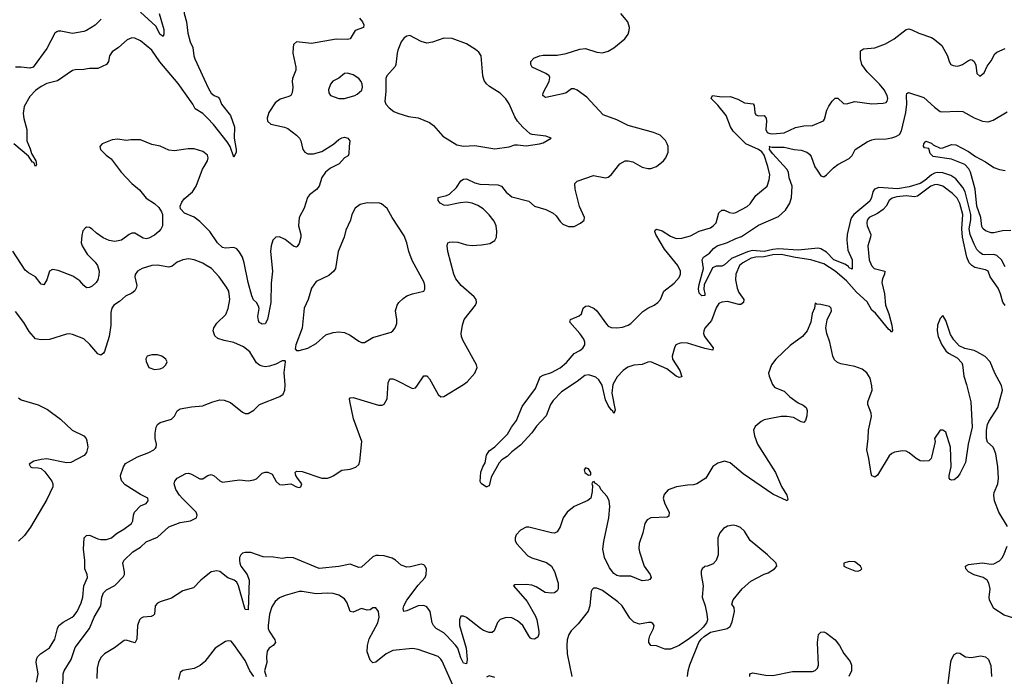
# Model space of a CAD drawing. Header units: inches. Extents: x 2134017 to 2292458, y 756222 to 916513.
# Tile 355 of 387: x 2238699 to 2245643, y 905192 to 909825. Entities that reach past the tile are written whole.
import ezdxf

# ---------------------------------------------------------------- set-up
doc = ezdxf.new("R2010")
doc.units = ezdxf.units.IN
doc.header["$MEASUREMENT"] = 0
doc.layers.add('C2930', color=7, linetype='Continuous')
doc.layers.add('C2940', color=7, linetype='Continuous')

msp = doc.modelspace()

# ---------------------------------------------------------------- linework, layer by layer
at = {"layer": 'C2930', "color": 5}
for points, elevation in [([(2239896.2, 910000), (2239887, 909950), (2239861.7, 909890), (2239858.9, 909870), (2239874.4, 909810), (2239885, 909730), (2239901.8, 909670), (2239920.7, 909630), (2239926.7, 909570), (2239933, 909550), (2240000, 909404.7)], 280), ([(2239274.4, 909830), (2239230, 909786), (2239170, 909749.6), (2239150, 909742.4), (2239070, 909728.3), (2238990, 909743.1), (2238970, 909744.2), (2238959.9, 909740.1), (2238946.4, 909730), (2238890, 909621.2), (2238794, 909490), (2238770, 909483.5), (2238708.8, 909491.2), (2238670, 909489.6)], 260), ([(2239682, 909870), (2239715.1, 909755.1), (2239716.2, 909723.8), (2239710, 909706.6), (2239690, 909720.7), (2239660.1, 909780.1), (2239550, 909879.2)], 260), ([(2240000, 909152.7), (2239990, 909162.1), (2239935.2, 909195.2), (2239918.8, 909230), (2239815.4, 909375.4), (2239687.2, 909527.2), (2239630, 909609), (2239550, 909676.4), (2239510, 909695.3), (2239490, 909696.4), (2239456.6, 909683.4), (2239396.4, 909630), (2239350, 909598), (2239331.7, 909570), (2239324.9, 909530), (2239311.2, 909508.8), (2239250, 909480.8), (2239190, 909481), (2239150, 909474.2), (2239090, 909471.9), (2239070, 909466.2), (2238965.4, 909394.6), (2238890, 909374), (2238850, 909354.6), (2238810, 909324.8), (2238770, 909284.2), (2238730, 909212.8), (2238724, 909164), (2238728.6, 909128.6), (2238748.9, 909050), (2238748.1, 908970), (2238772.9, 908912.9), (2238781.4, 908881.4), (2238812.5, 908830), (2238816.3, 908803.7), (2238810.4, 908789.6), (2238797.6, 908817.6), (2238790, 908819.7), (2238761.2, 908861.2), (2238657.3, 908950)], 280), ([(2240000, 908888.3), (2239990, 908896.2), (2239930, 908913), (2239886.7, 908913.3), (2239790, 908900.7), (2239750, 908903.7), (2239690, 908932.4), (2239630, 908945.4), (2239550, 908978.4), (2239482.8, 908977.2), (2239450, 908972), (2239390, 908982.9), (2239350, 908976.9), (2239281, 908950), (2239264.9, 908930), (2239267.7, 908910), (2239308, 908870), (2239343.9, 908843.9), (2239413.4, 908750), (2239490, 908670.3), (2239543.9, 908623.9), (2239590, 908565.5), (2239650, 908528.5), (2239680.5, 908500.5), (2239699.5, 908470), (2239705.7, 908450), (2239704.9, 908370), (2239693.6, 908346.4), (2239679.3, 908330), (2239650, 908304.2), (2239610, 908283), (2239590, 908279.7), (2239570, 908283), (2239510, 908318), (2239490, 908318.9), (2239470, 908309.7), (2239416, 908270), (2239370, 908260.2), (2239330, 908266.6), (2239286.8, 908286.8), (2239239.7, 908319.7), (2239210, 908348), (2239190, 908358.7), (2239170, 908362), (2239162.3, 908357.7), (2239145.1, 908334.9), (2239137.2, 908302.8), (2239133.1, 908250), (2239138.3, 908230), (2239175.3, 908170), (2239230, 908114), (2239247.2, 908090), (2239258.4, 908050), (2239258, 908022), (2239251, 907989), (2239238, 907970), (2239210, 907946), (2239190, 907935.8), (2239170, 907933.6), (2239150, 907949.6), (2239123.1, 907983.1), (2239074.4, 908014.4), (2238970, 908054.5), (2238930, 908062.6), (2238909.2, 908050.8), (2238890, 907989.4), (2238870, 907954.5), (2238850, 907958), (2238811.1, 908010), (2238759.8, 908039.8), (2238738.3, 908058.3), (2238650, 908191.5)], 320), ([(2240000, 908369.7), (2239970, 908400.3), (2239930, 908431.8), (2239860.6, 908460.6), (2239833.7, 908490), (2239831.1, 908510), (2239841.6, 908538.4), (2239859.8, 908560.2), (2239916.9, 908610), (2239943.5, 908650), (2239988, 908770), (2240000, 908790.3)], 320), ([(2240000, 908100.4), (2239990, 908106.3), (2239930, 908129.6), (2239890, 908137.6), (2239850.4, 908129.6), (2239810, 908115.1), (2239773.5, 908086.5), (2239750, 908078.7), (2239670, 908092.6), (2239630, 908089.7), (2239562.8, 908070), (2239530.3, 908049.7), (2239512.7, 908027.3), (2239510.4, 908010), (2239524.2, 907950), (2239520.3, 907930), (2239510, 907912), (2239490, 907896.3), (2239444.8, 907875.2), (2239403.2, 907836.8), (2239363, 907810), (2239348.4, 907790), (2239340.9, 907759.1), (2239341.2, 907670), (2239329.3, 907590), (2239295.8, 907484.2), (2239290, 907472), (2239270, 907457.6), (2239250, 907468), (2239194.2, 907534.2), (2239150, 907572.8), (2239070, 907604.5), (2239050, 907609.4), (2239030, 907607), (2238910, 907568.2), (2238850, 907565.4), (2238810, 907574.3), (2238765, 907625), (2238729, 907689), (2238670, 907767.3)], 340), ([(2238690, 907156), (2238710, 907143.6), (2238830, 907107.1), (2238894.6, 907074.6), (2238986.6, 907006.6), (2239068.4, 906930), (2239150, 906888.2), (2239166.4, 906870), (2239173, 906853), (2239179.5, 906810), (2239169, 906771), (2239152.7, 906750), (2239058.8, 906701.2), (2239030, 906699.3), (2238890, 906725.7), (2238850, 906722.6), (2238798, 906710), (2238764.7, 906690), (2238776, 906670), (2238784.9, 906664.9), (2238830, 906663.1), (2238850, 906658), (2238875.8, 906635.8), (2238926.3, 906570), (2238933.6, 906550), (2238932.4, 906530), (2238890, 906440.5), (2238775.1, 906244.9), (2238733.6, 906186.4), (2238690, 906145.1)], 340), ([(2238816.5, 905150), (2238828.7, 905210), (2238815, 905290), (2238816.1, 905310), (2238824.7, 905330), (2238846.3, 905350), (2238908, 905392), (2238946.2, 905453.9), (2238966, 905530), (2238975.8, 905550), (2239004.7, 905575.3), (2239069.6, 905610), (2239080, 905620), (2239103.5, 905650), (2239133.1, 905710), (2239144.2, 905750), (2239150, 905830.8), (2239178, 905890), (2239175.1, 905910), (2239158.3, 905950), (2239158.2, 906010), (2239149.7, 906090), (2239153.6, 906170), (2239170, 906186.4), (2239190, 906188.9), (2239250, 906161.6), (2239270, 906157.1), (2239310, 906156.8), (2239346.3, 906170), (2239381, 906199), (2239434, 906230), (2239488.3, 906270), (2239497.7, 906290), (2239500.5, 906330), (2239507.6, 906350), (2239550, 906394.4), (2239590, 906410.6), (2239605.1, 906430), (2239601.6, 906450), (2239550, 906475.6), (2239443.1, 906543.1), (2239418.7, 906570), (2239410.9, 906590), (2239409.7, 906610), (2239431.6, 906670), (2239445.9, 906694.1), (2239530, 906741.3), (2239610, 906771.3), (2239645.1, 906790), (2239657.3, 906802.7), (2239662, 906810), (2239663.1, 906830), (2239653.5, 906870), (2239653.2, 906906.8), (2239661.1, 906950), (2239671, 906969), (2239690, 906983.1), (2239770, 907006), (2239790, 907027.3), (2239810, 907064.9), (2239830, 907078.4), (2239910, 907094.6), (2239990, 907101.6), (2240000, 907105.5)], 340), ([(2239002.6, 905110), (2239005.5, 905210), (2239013.2, 905230), (2239061.3, 905310), (2239090, 905395.8), (2239190.3, 905529.7), (2239223.8, 905610), (2239269.9, 905690), (2239277.1, 905750), (2239290, 905781.2), (2239310, 905803), (2239370, 905833.2), (2239430, 905897.6), (2239436.8, 905910), (2239436.8, 905930), (2239425.6, 905990), (2239433.1, 906010), (2239497.8, 906070), (2239550, 906102.8), (2239590, 906141.7), (2239670, 906173.7), (2239750, 906246.2), (2239830, 906276.5), (2239904.5, 906290), (2239945.1, 906310), (2239951.6, 906330), (2239943.1, 906350), (2239845.9, 906445.9), (2239825, 906470), (2239800.6, 906510), (2239789.2, 906550.8), (2239792.8, 906570), (2239808.6, 906591.4), (2239870, 906623.6), (2239890, 906624.4), (2239910, 906619.1), (2239970, 906584.4), (2239990, 906585.5), (2240000, 906592.5)], 320), ([(2240000, 905889), (2239976, 905870), (2239924.6, 905815.4), (2239850, 905796.4), (2239770, 905743.9), (2239690, 905718.5), (2239670, 905707.8), (2239653.7, 905690), (2239648.4, 905631.6), (2239639.6, 905620.4), (2239625.3, 905614.7), (2239570, 905609.7), (2239556.5, 905603.5), (2239543.7, 905590), (2239529.3, 905550.7), (2239525.4, 905454.6), (2239514, 905430), (2239510, 905428), (2239450, 905448.3), (2239436.1, 905443.9), (2239366.9, 905393.1), (2239296, 905350), (2239270, 905324.2), (2239254.2, 905290), (2239244.7, 905250), (2239243.9, 905176.1)], 320), ([(2240000, 905293), (2239972.5, 905267.5), (2239930, 905247.4), (2239850, 905233.6), (2239830, 905219.3), (2239819, 905170)], 340)]:
    msp.add_lwpolyline(points, dxfattribs=dict(at, elevation=elevation))
at = {"layer": 'C2930', "color": 5, "elevation": 360}
msp.add_lwpolyline([(2239670, 907460.9), (2239630, 907460.9), (2239598, 907450), (2239588.2, 907431.8), (2239590, 907414), (2239610, 907371), (2239650, 907358), (2239690, 907362), (2239709.5, 907370.5), (2239729, 907390), (2239739, 907410), (2239728.7, 907430), (2239702, 907450)], close=True, dxfattribs=at)
at = {"layer": 'C2940', "color": 5}
for points, elevation in [([(2240000, 906592.5), (2240025.1, 906610), (2240050, 906616.9), (2240070, 906607.2), (2240110, 906570.3), (2240130, 906562.6), (2240250, 906578.7), (2240310, 906572), (2240350, 906578.3), (2240370, 906586.3), (2240410, 906626), (2240430, 906632.6), (2240450, 906632.9), (2240478.3, 906618.3), (2240506.7, 906566.7), (2240530, 906545.8), (2240550, 906542.4), (2240610, 906550.6), (2240650, 906528.5), (2240670, 906524.4), (2240681.2, 906530), (2240689.5, 906550), (2240657, 906590), (2240646.6, 906610), (2240642.7, 906630), (2240650, 906638.8), (2240690, 906638), (2240830, 906590.2), (2240868.6, 906591.4), (2240890, 906598), (2240910, 906605.7), (2240970, 906646.3), (2241030, 906653.1), (2241070, 906666.7), (2241090, 906687.3), (2241098.9, 906710), (2241112.1, 906850), (2241053.2, 907010), (2241026.2, 907133.8), (2241025.1, 907150), (2241030, 907158), (2241050, 907158.9), (2241230, 907106.2), (2241254.5, 907105.5), (2241270, 907112.2), (2241289.8, 907150), (2241296.6, 907263.4), (2241310, 907290.4), (2241330, 907290.4), (2241350, 907284.2), (2241470, 907223.8), (2241490, 907228.2), (2241500.7, 907239.3), (2241550, 907313.4), (2241570, 907313.4), (2241590, 907290.6), (2241650, 907180.7), (2241670, 907164), (2241690, 907167.3), (2241829.6, 907250), (2241855.1, 907270), (2241907.8, 907330), (2241924.2, 907370), (2241921.6, 907390), (2241823.3, 907563.3), (2241814.6, 907590), (2241813.6, 907610), (2241821.5, 907670), (2241834.8, 907710), (2241914.7, 907810), (2241921.3, 907830), (2241918.9, 907850), (2241903.1, 907870), (2241813.6, 907950), (2241775.7, 907995.7), (2241761.8, 908030), (2241719.2, 908190), (2241713.6, 908230), (2241719.3, 908250), (2241730, 908256.4), (2241750, 908258.7), (2241790, 908255.6), (2241850, 908237.7), (2241890, 908232.8), (2241956.2, 908236.2), (2242013.8, 908246.2), (2242050, 908268.2), (2242061.7, 908290), (2242064.8, 908330), (2242059, 908370), (2242044.2, 908404.2), (2242010, 908448.4), (2241967.2, 908490), (2241930, 908514.8), (2241890, 908530.7), (2241850, 908536.5), (2241806.2, 908533.8), (2241713.6, 908513.6), (2241690, 908515.6), (2241663.7, 908530), (2241649.4, 908550), (2241649.5, 908570.5), (2241710, 908584.4), (2241730, 908594.9), (2241779.2, 908640.8), (2241811.1, 908688.9), (2241830, 908700.3), (2241850, 908702), (2241910, 908673.4), (2241944.6, 908664.6), (2242070, 908660.8), (2242096.4, 908650), (2242130, 908607.2), (2242170, 908574.9), (2242290, 908544.9), (2242330.3, 908510.3), (2242410, 908484.9), (2242460.3, 908460.2), (2242481.5, 908441.5), (2242510, 908400.5), (2242530, 908383.1), (2242570, 908366), (2242610, 908367), (2242654, 908390), (2242679, 908410), (2242682.7, 908430), (2242646.2, 908506.2), (2242617.7, 908630), (2242614.7, 908670), (2242630, 908686.7), (2242746.3, 908726.3), (2242829.7, 908710.3), (2242850, 908714.9), (2242870, 908730.4), (2242932.4, 908807.6), (2242970, 908828.9), (2242990, 908830.3), (2243022.2, 908822.2), (2243090, 908784.4), (2243130, 908774.9), (2243150, 908775.5), (2243190, 908788.2), (2243240.7, 908830), (2243255.1, 908850), (2243271.6, 908890), (2243272, 908930), (2243266.6, 908950), (2243253.1, 908973.1), (2243216, 909010), (2243170, 909029.6), (2242990, 909079.7), (2242910, 909118.9), (2242814, 909154), (2242699.6, 909279.6), (2242630, 909328), (2242610, 909336.9), (2242590, 909336.2), (2242554, 909310), (2242530, 909301.1), (2242410, 909277), (2242400.1, 909280.1), (2242389.6, 909289.6), (2242391.6, 909310), (2242432.8, 909390), (2242437.1, 909417.1), (2242432, 909430), (2242410, 909445.6), (2242313.2, 909490), (2242303.7, 909510), (2242304.5, 909530), (2242326.1, 909553.9), (2242365.2, 909570), (2242390, 909574.9), (2242490, 909574.4), (2242552.6, 909587.4), (2242650, 909616.9), (2242690, 909621.5), (2242770, 909597), (2242810, 909592), (2242850, 909603.1), (2242890, 909625.5), (2242967.3, 909690), (2242990, 909724), (2242998, 909750), (2242999.2, 909770), (2242988.3, 909810), (2242937.6, 909870)], 320), ([(2241094.9, 909834.9), (2241117.2, 909810), (2241126.3, 909790), (2241124, 909770), (2241064.6, 909750), (2241029.2, 909690.8), (2241010, 909684.5), (2240930, 909686.8), (2240756.6, 909656.6), (2240650, 909668.7), (2240630.8, 909649.2), (2240627.3, 909630), (2240624.9, 909590), (2240645.8, 909490), (2240646, 909470), (2240622.8, 909410), (2240620.7, 909390), (2240625.4, 909350), (2240620.7, 909310), (2240610, 909291.3), (2240597.3, 909282.7), (2240535.6, 909264.4), (2240500.9, 909239), (2240455.9, 909170), (2240445.2, 909130), (2240446.9, 909110), (2240470, 909087.5), (2240566.1, 909066.1), (2240590, 909056.5), (2240651.3, 909011.3), (2240671.3, 908990), (2240680.7, 908970), (2240695.6, 908910), (2240709.4, 908889.4), (2240730, 908877.6), (2240770, 908877.6), (2240830, 908894.6), (2240913, 908947), (2240950, 908979), (2240970, 908991.4), (2240990, 908995.2), (2241014, 908990), (2241028.4, 908970), (2241021.5, 908930), (2241021.1, 908878.9), (2241015.2, 908864.8), (2240990, 908849.7), (2240951.7, 908808.3), (2240890, 908778), (2240856.5, 908750), (2240830, 908711.6), (2240810, 908649.7), (2240791.9, 908628.1), (2240743.1, 908590), (2240729.4, 908570.6), (2240705, 908495), (2240670.2, 908429.8), (2240666.2, 908370), (2240682, 908310), (2240682.8, 908290), (2240670, 908246), (2240655.1, 908224.9), (2240650, 908220.7), (2240630, 908228), (2240570, 908274.5), (2240530, 908293.3), (2240505.5, 908290), (2240483.6, 908270), (2240472.1, 908230), (2240467.5, 908190), (2240481.4, 908050), (2240473.2, 907966.8), (2240470, 907829), (2240446.5, 907710), (2240430, 907679.1), (2240410, 907676.8), (2240401, 907681), (2240388.6, 907688.6), (2240382.3, 907702.3), (2240378.5, 907730), (2240386.6, 907786.6), (2240383.3, 907803.3), (2240370, 907829.6), (2240348.3, 907848.3), (2240335.6, 907875.6), (2240309.5, 907970), (2240282.7, 908110), (2240270, 908149.7), (2240250, 908184.2), (2240230, 908207.4), (2240210, 908218), (2240150, 908212), (2240130, 908218.2), (2240094.5, 908250), (2240038.8, 908330), (2240000, 908369.7)], 320), ([(2245649, 907809), (2245632.2, 907832.2), (2245616.7, 907890), (2245599.7, 907930), (2245543.4, 908010), (2245530.4, 908050.4), (2245510, 908060.9), (2245436.5, 908076.5), (2245414.1, 908090), (2245395, 908110), (2245378.8, 908150), (2245349.2, 908290), (2245344.2, 908350), (2245351.7, 908450), (2245330, 908527.1), (2245310, 908566), (2245278.2, 908598.2), (2245210.5, 908650.5), (2245170, 908662.1), (2245150, 908660.1), (2245125, 908650), (2245030, 908580.1), (2245010, 908576.3), (2244950, 908583.2), (2244884.6, 908575.4), (2244853.1, 908566.9), (2244831.8, 908550), (2244809.5, 908510), (2244790, 908486.4), (2244750, 908457), (2244690.2, 908430), (2244676.8, 908410), (2244673, 908390), (2244676.3, 908370), (2244700.9, 908310), (2244700.6, 908290), (2244681.8, 908230), (2244691.2, 908130), (2244706.2, 908090), (2244725.3, 908070), (2244799.5, 908050), (2244799.3, 908030), (2244783.9, 907996.1), (2244778.7, 907970), (2244798.4, 907890), (2244806.1, 907810), (2244830, 907750.3), (2244850.8, 907670), (2244854.3, 907630), (2244850, 907620.9), (2244837, 907637), (2244830, 907638.3), (2244735.3, 907755.3), (2244710, 907776), (2244675.4, 907835.4), (2244601.8, 907901.8), (2244530, 907983.2), (2244449.8, 908050), (2244370, 908102.7), (2244278.7, 908130), (2244170, 908146.3), (2244070, 908169.2), (2244010, 908167.2), (2243950, 908152), (2243890.4, 908150), (2243858.5, 908141.5), (2243799.8, 908110), (2243776.4, 908090), (2243749.6, 908030), (2243747.2, 907990), (2243758.9, 907930), (2243770, 907900.9), (2243805.3, 907850), (2243804.9, 907830), (2243784.6, 907815.4), (2243770, 907815.3), (2243690, 907836.4), (2243650, 907831.9), (2243630, 907821.9), (2243610, 907791.9), (2243577.5, 907702.5), (2243530, 907648.7), (2243522.9, 907630), (2243522.3, 907610), (2243528.7, 907590), (2243588.9, 907510), (2243587.1, 907492.9), (2243530, 907504.2), (2243410, 907543.5), (2243370, 907545.2), (2243350, 907541.6), (2243326.8, 907530), (2243316.4, 907510), (2243301.7, 907450), (2243303.5, 907430), (2243354, 907350), (2243370, 907305.2), (2243350, 907301.6), (2243330, 907310.8), (2243262.6, 907362.6), (2243150, 907410.9), (2243130, 907409.9), (2243090, 907392.3), (2243030, 907387.7), (2242987.5, 907372.5), (2242955.8, 907350), (2242913.7, 907306.3), (2242881.8, 907250), (2242876.2, 907190), (2242898.2, 907070), (2242890, 907047.6), (2242882.9, 907062.9), (2242870, 907073.5), (2242850, 907102.4), (2242830, 907143.1), (2242805.8, 907245.8), (2242784.4, 907284.4), (2242762.1, 907302.1), (2242733.4, 907313.4), (2242710, 907319.5), (2242684.2, 907315.8), (2242630, 907271.3), (2242519.9, 907200.1), (2242462, 907138), (2242442.7, 907110), (2242411.4, 907030), (2242343.6, 906956.4), (2242310, 906909.8), (2242230, 906824.2), (2242170, 906775.1), (2242138, 906742), (2242100.3, 906719.7), (2242081.4, 906698.6), (2242023.1, 906596.9), (2242010, 906535.3), (2241991, 906529), (2241990, 906526), (2241952.9, 906552.9), (2241947, 906567), (2241952.1, 906632.1), (2241964.4, 906670), (2241980.7, 906699.3), (2241990, 906753), (2242010, 906782), (2242049.2, 906810.8), (2242139.5, 906900.5), (2242167.7, 906950), (2242202.1, 906997.9), (2242243.9, 907096.1), (2242336.6, 907223.4), (2242370, 907306), (2242390, 907318), (2242450, 907336.8), (2242510.8, 907369.2), (2242554.5, 907405.5), (2242610, 907469.1), (2242650, 907490.2), (2242670, 907506.7), (2242683.7, 907530), (2242685.7, 907550), (2242678.2, 907570), (2242649.8, 907610), (2242579.7, 907690), (2242583.7, 907710), (2242644.9, 907735.1), (2242660.7, 907750), (2242672, 907790), (2242690, 907804.4), (2242710, 907805.3), (2242750, 907788.3), (2242770, 907770.2), (2242836.8, 907676.8), (2242850, 907663.9), (2242870, 907654.5), (2242910, 907650.9), (2242950, 907655.1), (2242990, 907668.8), (2243010, 907681.3), (2243094, 907766), (2243129.8, 907790.2), (2243173.3, 907810), (2243200.5, 907830), (2243218.7, 907850), (2243243, 907910), (2243315, 907965), (2243350, 908006), (2243360.4, 908030), (2243359.7, 908050), (2243340.7, 908090), (2243245.6, 908205.6), (2243184.7, 908310), (2243177.4, 908330), (2243180.9, 908339.1), (2243190, 908346.5), (2243230, 908336.1), (2243290, 908296.9), (2243330, 908280.6), (2243370, 908282.6), (2243430, 908300.6), (2243490, 908332.4), (2243570, 908357.7), (2243589.6, 908370), (2243610, 908390.7), (2243630, 908462), (2243650, 908481.3), (2243670, 908482), (2243704.1, 908464.1), (2243730, 908459.6), (2243750, 908464.7), (2243830, 908506.5), (2243850, 908527), (2243890, 908584.9), (2243969.8, 908650.2), (2243985.5, 908694.5), (2243989, 908731), (2243976, 908790), (2243949.9, 908870), (2243932.5, 908892.5), (2243910, 908909.9), (2243821.4, 908950), (2243730, 909039.5), (2243711.2, 909070), (2243680.9, 909150), (2243622.2, 909222.2), (2243575.1, 909270), (2243584, 909290), (2243650, 909279.7), (2243710, 909282.6), (2243764.4, 909264.4), (2243810, 909237.7), (2243872, 909232), (2243879.3, 909219.3), (2243882.8, 909170), (2243890, 909153.4), (2243910, 909146), (2243950, 909148.5), (2243964.6, 909130), (2243967.2, 909110), (2243962.3, 909050), (2243971.7, 909030), (2243990, 909022), (2244010, 909019.8), (2244090, 909025.9), (2244170, 909064.1), (2244230, 909077.1), (2244290, 909079.6), (2244367.8, 909112.2), (2244375.6, 909124.4), (2244392.6, 909187.4), (2244405.3, 909214.7), (2244430, 909251), (2244450, 909270.8), (2244470, 909271), (2244510, 909234.8), (2244530, 909230.6), (2244590, 909247), (2244710, 909231.4), (2244790, 909235.6), (2244810, 909242), (2244817.4, 909250), (2244820.9, 909270), (2244816.2, 909290), (2244794.8, 909330), (2244762.5, 909370), (2244676.5, 909456.5), (2244639, 909510), (2244628.1, 909550), (2244630, 909604.7), (2244650, 909620.3), (2244730, 909626.9), (2244805.4, 909654.6), (2244866.6, 909690), (2244950, 909754.9), (2244970, 909760.4), (2244990, 909754.4), (2245041, 909730), (2245130, 909699.3), (2245148.8, 909688.8), (2245202.5, 909642.5), (2245242, 909570), (2245254, 909530), (2245266.8, 909510), (2245281.7, 909501.7), (2245310, 909497.6), (2245330, 909503.1), (2245349, 909510), (2245390, 909538), (2245410, 909544.7), (2245419.8, 909539.8), (2245430.9, 909530.9), (2245443.5, 909503.5), (2245450, 909444.7), (2245470, 909427.3), (2245502, 909450), (2245522, 909498), (2245550, 909536), (2245576.1, 909583.9), (2245590, 909594.9), (2245650, 909622)], 280), ([(2240000, 909404.7), (2240030, 909339.5), (2240050, 909306.7), (2240070, 909290.2), (2240098, 909278), (2240107.6, 909267.6), (2240121.7, 909230), (2240184.8, 909150), (2240200.5, 909110), (2240213.4, 909070), (2240212.2, 908990), (2240225.8, 908910), (2240224.9, 908890), (2240210, 908854.5), (2240183.6, 908930), (2240162.2, 908962.2), (2240065.5, 909085.5), (2240024.1, 909130), (2240000, 909152.7)], 280), ([(2245650, 908081.3), (2245624.3, 908130), (2245590, 908160.5), (2245570, 908167.7), (2245505.8, 908165.8), (2245490, 908169.2), (2245470, 908181.4), (2245450, 908204.4), (2245430, 908240.3), (2245402.6, 908310), (2245396.5, 908350), (2245407.1, 908412.9), (2245406.4, 908450), (2245367.1, 908610), (2245350, 908642.1), (2245302.5, 908702.5), (2245265.4, 908725.4), (2245210, 908744), (2245170, 908746.6), (2245150, 908741.8), (2245130, 908731.6), (2245082.9, 908690), (2245050, 908668.6), (2244973.3, 908646.7), (2244890, 908631), (2244759.2, 908640.8), (2244726.8, 908630), (2244715.1, 908610), (2244707, 908570), (2244696, 908544), (2244581.5, 908450), (2244566.5, 908430), (2244558.9, 908410), (2244535.3, 908310), (2244533.3, 908270), (2244539.8, 908199.8), (2244569.4, 908130), (2244570, 908065.2), (2244550, 908074.3), (2244544.2, 908084.2), (2244519.7, 908099.7), (2244440.5, 908130), (2244390, 908184), (2244350, 908207.5), (2244330, 908213.1), (2244190, 908199.8), (2244050, 908208.9), (2244010, 908204.6), (2243950, 908188.4), (2243864.4, 908195.6), (2243832.6, 908187.4), (2243720, 908140), (2243670, 908096.4), (2243650, 908086.6), (2243610, 908086.6), (2243586.2, 908073.8), (2243525.5, 907954.5), (2243524.1, 907924.1), (2243531.8, 907890), (2243530, 907878), (2243510, 907876), (2243490, 907895.3), (2243486.4, 907926.4), (2243490, 907956), (2243521.7, 908070), (2243511.3, 908130), (2243522.4, 908150), (2243563, 908177), (2243591.8, 908210), (2243618.5, 908230), (2243690, 908252.2), (2243750, 908281.4), (2243790, 908295), (2243910, 908374.5), (2244050, 908436.9), (2244099.6, 908480.4), (2244130.5, 908529.5), (2244142.2, 908570), (2244146.6, 908650), (2244126.3, 908710), (2244120.7, 908750), (2244109.8, 908770), (2244010, 908879.8), (2243987.4, 908910), (2243988.4, 908928.5), (2243985.2, 908930), (2244005.5, 908925.5), (2244090, 908926.5), (2244161, 908910), (2244210, 908905.4), (2244250.9, 908890.9), (2244270, 908875.3), (2244280.2, 908860.2), (2244307.5, 908787.5), (2244322.4, 908762.4), (2244350, 908723), (2244370, 908715.8), (2244390, 908730.3), (2244439.2, 908780.8), (2244470, 908802.7), (2244550, 908846.3), (2244570, 908867.2), (2244592.1, 908910), (2244676.2, 908963.8), (2244710, 908978.6), (2244730, 908982.2), (2244810, 908984.7), (2244849, 908991), (2244879, 909001), (2244903.8, 909016.2), (2244918, 909042), (2244948.7, 909170), (2244956.3, 909230), (2244953.7, 909290), (2244956.6, 909303.4), (2244967.5, 909312.5), (2245075.8, 909275.8), (2245150, 909206.9), (2245190, 909178.5), (2245210, 909174), (2245310, 909179.6), (2245350, 909176.9), (2245430, 909132.4), (2245490, 909108.9), (2245530, 909105.3), (2245564.6, 909115.4), (2245664, 909176)], 260), ([(2245690, 908337.6), (2245630, 908336), (2245570, 908321.6), (2245550, 908321.6), (2245510, 908335.1), (2245491.4, 908351.4), (2245485.8, 908365.8), (2245477, 908430), (2245449.9, 908510), (2245436.8, 908630), (2245405, 908750), (2245393.5, 908773.5), (2245363.9, 908803.9), (2245270, 908841.5), (2245141, 908861), (2245120.1, 908880.1), (2245110, 908915.3), (2245081.2, 908921.2), (2245072.9, 908932.9), (2245074.7, 908950), (2245090, 908968.4), (2245130, 908952.8), (2245142, 908942), (2245190, 908919.1), (2245210, 908920.7), (2245270, 908943.6), (2245302.4, 908942.4), (2245390, 908895.5), (2245439.6, 908859.6), (2245510, 908822.6), (2245570, 908782.8), (2245609.3, 908769.3), (2245650, 908761.8)], 240), ([(2240000, 908790.3), (2240023.5, 908830), (2240028.9, 908850), (2240023.1, 908870), (2240000, 908888.3)], 320), ([(2240000, 907105.5), (2240062, 907130), (2240110, 907142), (2240139.9, 907139.9), (2240184.5, 907124.5), (2240270, 907056), (2240290, 907046), (2240310, 907046), (2240350, 907071), (2240389.6, 907110.4), (2240533.6, 907166.4), (2240556.2, 907183.8), (2240569.5, 907210.5), (2240572.1, 907247.9), (2240564.5, 907335.5), (2240574, 907410), (2240570, 907418), (2240550, 907419), (2240505.2, 907394.8), (2240459.9, 907380.1), (2240430, 907376.2), (2240410, 907379.6), (2240390, 907387.6), (2240370, 907402.9), (2240320.9, 907480.9), (2240277.8, 907517.8), (2240210, 907548.5), (2240141.7, 907561.7), (2240095.8, 907575.8), (2240074, 907594), (2240062.7, 907630), (2240067.2, 907650), (2240090, 907684.6), (2240153.8, 907746.2), (2240170, 907786.8), (2240179.8, 907850), (2240172.8, 907910), (2240158, 907938), (2240105.6, 908010), (2240051.6, 908070), (2240000, 908100.4)], 340), ([(2245665, 906250), (2245604.8, 906350), (2245575, 906430), (2245568.8, 906470), (2245571.6, 906488.4), (2245597.4, 906550), (2245603.5, 906590), (2245598.6, 906670), (2245582.4, 906762.4), (2245572.8, 906792.8), (2245564.4, 906810), (2245524.9, 906844.9), (2245517.8, 906870), (2245518.5, 906930), (2245525.4, 906970), (2245533.3, 906990), (2245598.4, 907090), (2245630.8, 907210), (2245623.3, 907243.3), (2245576, 907330), (2245544, 907410), (2245508.3, 907448.3), (2245450, 907481.4), (2245430, 907490.7), (2245364, 907504), (2245324.6, 907524.6), (2245287.1, 907567.1), (2245263.1, 907603.1), (2245230, 907702), (2245210, 907738), (2245190, 907718), (2245172.7, 907670), (2245170.4, 907630), (2245177, 907590), (2245203.1, 907530), (2245230, 907488.4), (2245250, 907472.4), (2245310, 907440.4), (2245343, 907403), (2245348.9, 907388.9), (2245357.3, 907310), (2245377.8, 907250), (2245407.7, 907127.7), (2245417.2, 906950), (2245389.4, 906830), (2245370, 906700.9), (2245330, 906620.9), (2245310, 906596), (2245290, 906579), (2245270, 906575.3), (2245261.2, 906581.2), (2245255.3, 906590), (2245254, 906610), (2245269.6, 906670), (2245263.6, 906810), (2245230, 906914), (2245210, 906929), (2245191.1, 906928.9), (2245151, 906870), (2245154.8, 906850), (2245132.8, 906747.2), (2245127.3, 906730), (2245110, 906712.7), (2245070, 906709.6), (2245050, 906713.6), (2245020.9, 906730), (2244972.7, 906770), (2244950, 906780.5), (2244924.2, 906784.2), (2244870, 906773.3), (2244850, 906764.4), (2244831.9, 906748.1), (2244750, 906612), (2244730, 906598.4), (2244721.3, 906601.3), (2244710, 906606.6), (2244703.1, 906623.1), (2244687.9, 906730), (2244672.7, 906790), (2244683.5, 906870), (2244685.6, 906930), (2244706.2, 907026.2), (2244704.2, 907050), (2244679.8, 907110), (2244681.4, 907130), (2244710.8, 907210), (2244710, 907242), (2244696.8, 907296.8), (2244674.4, 907334.4), (2244640.3, 907360.3), (2244590, 907378.8), (2244490, 907396.5), (2244466, 907406), (2244444.6, 907424.6), (2244433.2, 907450), (2244413.1, 907550), (2244390.9, 907610), (2244385.4, 907650), (2244392.8, 907707.2), (2244425.1, 907770), (2244422, 907790), (2244410, 907800.7), (2244350, 907816), (2244318, 907818), (2244310, 907826), (2244304, 907790), (2244288.9, 907751.1), (2244279.5, 907690), (2244252, 907630), (2244219.5, 907590), (2244132.9, 907527.1), (2244031.2, 907428.8), (2244001.3, 907390), (2243981.3, 907330), (2243984.9, 907310), (2244008.9, 907250), (2244023.7, 907230), (2244090, 907203.6), (2244130, 907163.5), (2244190, 907121.1), (2244224.8, 907104.8), (2244244.9, 907090), (2244253.4, 907066.6), (2244250.4, 907029.7), (2244242, 906998), (2244230, 906982.7), (2244210, 906987.8), (2244157.3, 907017.3), (2244110, 907025.8), (2244070, 907025.3), (2243984.7, 907010), (2243950, 907001.3), (2243927.3, 906990), (2243885.7, 906954.3), (2243874.9, 906930), (2243880.3, 906890), (2243901.7, 906830), (2244030.1, 906630.1), (2244072.6, 906532.6), (2244110.3, 906470), (2244116.8, 906443.2), (2244112, 906430), (2244010, 906478.5), (2243802, 906622), (2243710, 906699.1), (2243670, 906711.1), (2243623.8, 906696.2), (2243587.1, 906672.9), (2243538.8, 906590), (2243474, 906550), (2243450, 906543.1), (2243410, 906541.7), (2243330.2, 906529.8), (2243272.6, 906507.4), (2243244.5, 906475.5), (2243237, 906450), (2243247.8, 906410), (2243278.6, 906350), (2243276.9, 906323.1), (2243266, 906314), (2243151, 906310), (2243123.6, 906296.4), (2243107.2, 906270), (2243094.7, 906205.3), (2243068.2, 906130), (2243066.4, 906093.6), (2243070.2, 906070), (2243103.2, 905970), (2243144.6, 905910), (2243152.2, 905890), (2243143.7, 905876.3), (2243131, 905870), (2243090, 905864.8), (2243010, 905898.6), (2242930, 905898.9), (2242910, 905903.5), (2242890, 905916.5), (2242857.6, 905957.6), (2242823.4, 906030), (2242812.2, 906090), (2242817.7, 906142.3), (2242853.1, 906310), (2242860.4, 906390), (2242856.4, 906430), (2242841.8, 906461.8), (2242798, 906510), (2242790, 906528.7), (2242770, 906548), (2242755.3, 906555.3), (2242750, 906566), (2242738, 906562), (2242734, 906550), (2242738, 906538), (2242736.3, 906496.3), (2242726, 906450), (2242707, 906433), (2242610, 906389.8), (2242559.6, 906350), (2242533, 906310), (2242510, 906247.3), (2242489.2, 906210.8), (2242470, 906202.2), (2242450, 906203.5), (2242290, 906243.6), (2242270, 906244.2), (2242230, 906224.5), (2242200.5, 906190), (2242193.4, 906170), (2242193.4, 906150), (2242201.6, 906130), (2242282.7, 906042.7), (2242310, 906027.2), (2242415, 905995), (2242450, 905970.3), (2242471, 905931), (2242497.8, 905850), (2242497, 905810), (2242490, 905796), (2242470, 905782), (2242450, 905777.7), (2242404.6, 905784.6), (2242342.4, 905822.4), (2242310, 905835.3), (2242270, 905839.3), (2242190, 905837.2), (2242181, 905830), (2242279.1, 905719.1), (2242337.4, 905617.4), (2242347.1, 905590), (2242359.3, 905510), (2242360.4, 905490), (2242352.1, 905467.9), (2242330, 905454), (2242310, 905457), (2242302.5, 905462.5), (2242290, 905476.8), (2242247.9, 905550), (2242210, 905584.4), (2242170, 905603.8), (2242130, 905607.2), (2242087.3, 905592.7), (2242068.4, 905571.6), (2242046.4, 905513.6), (2242030, 905502), (2242010, 905502), (2241970, 905516.5), (2241950, 905528.9), (2241850, 905606.2), (2241830, 905616.4), (2241810, 905615.6), (2241799.6, 905590), (2241801.6, 905550), (2241847.6, 905390), (2241854.6, 905310), (2241850, 905279.6), (2241830, 905283.9), (2241810, 905323), (2241787.9, 905390), (2241772.8, 905412.8), (2241710, 905481.3), (2241690, 905498.4), (2241635.4, 905530), (2241616.4, 905550), (2241607.1, 905570), (2241594.4, 905650), (2241570, 905682.7), (2241550, 905692.2), (2241510, 905689.9), (2241430, 905653.5), (2241407.3, 905650), (2241402.4, 905670), (2241407.3, 905690), (2241429.8, 905730), (2241510, 905836), (2241558.3, 905890), (2241566.6, 905910), (2241568, 905948), (2241558.4, 905970), (2241550, 905977.6), (2241530, 905984.2), (2241455.4, 905964.6), (2241430, 905962.6), (2241390, 905976.3), (2241350, 906011.5), (2241325.2, 906025.2), (2241270, 906041.1), (2241230, 906045.1), (2241210, 906044), (2241190, 906035.4), (2241110, 905963.1), (2241090, 905960.4), (2241030, 905983.1), (2240950, 905967.3), (2240810, 905953.7), (2240630, 906028.3), (2240590.5, 906030.5), (2240550, 906024.2), (2240490, 906032.6), (2240415.2, 906035.2), (2240330, 906066), (2240290, 906066.2), (2240270, 906060.4), (2240258.3, 906050), (2240250.2, 906030), (2240248.9, 906010), (2240251, 905990), (2240259.4, 905970), (2240304.2, 905910), (2240317.9, 905870), (2240310, 905662), (2240290, 905662.7), (2240242.8, 905830), (2240230, 905857.2), (2240211.4, 905871.4), (2240167.2, 905887.2), (2240110, 905930.6), (2240090, 905937.1), (2240050, 905928.6), (2240000, 905889)], 320), ([(2243408.8, 905190), (2243413.1, 905230), (2243426.4, 905273.6), (2243489.5, 905430), (2243506, 905454), (2243525.8, 905474.2), (2243570, 905502.8), (2243670, 905524), (2243689.4, 905530.6), (2243710, 905544.7), (2243723.2, 905576.8), (2243739.3, 905650), (2243737.2, 905677.2), (2243722, 905702), (2243730, 905731), (2243794, 905810), (2243856.2, 905863.8), (2243950, 905913.4), (2243977, 905923), (2244022, 905950), (2244038, 905970), (2244035.3, 905990), (2243972.7, 906050), (2243849.7, 906149.7), (2243810, 906217.2), (2243782.5, 906242.5), (2243754.9, 906254.9), (2243730, 906258.4), (2243690, 906252.3), (2243663.9, 906236.1), (2243636.1, 906203.9), (2243623, 906170), (2243625.5, 906050), (2243610.5, 906010), (2243590, 905986.6), (2243550, 905969), (2243530, 905968), (2243512, 905950), (2243506, 905934), (2243506, 905910), (2243519.1, 905830), (2243513, 905750), (2243532.4, 905690), (2243544.9, 905630), (2243551, 905590), (2243544, 905570), (2243519.9, 905540.1), (2243478.5, 905501.5), (2243422, 905458), (2243350.3, 905409.7), (2243290, 905384.2), (2243250, 905384), (2243190, 905406.6), (2243149.5, 905409.5), (2243136, 905430), (2243136.2, 905450), (2243142.4, 905477.6), (2243169.2, 905530), (2243173.2, 905550), (2243165.2, 905565.2), (2243152.7, 905572.7), (2243132.9, 905572.9), (2243070, 905560.9), (2243030, 905573.6), (2243001.3, 905601.3), (2242949, 905689), (2242918.4, 905718.4), (2242810, 905798), (2242770, 905813.3), (2242746.7, 905813.3), (2242736.1, 905803.9), (2242730.3, 905789.7), (2242719.1, 905690), (2242707.4, 905652.6), (2242638, 905562), (2242587.7, 905512.3), (2242573, 905487), (2242560.4, 905450), (2242557, 905410), (2242561.1, 905350), (2242593.1, 905190)], 340), ([(2245710, 905603.6), (2245643.1, 905623.1), (2245569.7, 905669.7), (2245538, 905730), (2245536.2, 905750), (2245544.2, 905810), (2245534.3, 905850), (2245523, 905870), (2245494.5, 905890), (2245430, 905907.8), (2245389.9, 905929.9), (2245371.6, 905950), (2245369.6, 905970), (2245390, 905981.1), (2245486.9, 905993.1), (2245550, 905983), (2245570, 905985.6), (2245610, 906007), (2245630.6, 906030), (2245642.8, 906057.2), (2245662.4, 906110)], 320), ([(2241754.6, 905130), (2241678.6, 905298.6), (2241670, 905314), (2241650, 905333), (2241510, 905382), (2241470, 905387.8), (2241330, 905373.5), (2241283.1, 905350), (2241210, 905290.9), (2241190, 905287.2), (2241170, 905305.4), (2241150, 905365.2), (2241151.2, 905410), (2241163.9, 905456.1), (2241225.6, 905570), (2241235, 905610), (2241230, 905649), (2241210, 905675.1), (2241190, 905674.5), (2241170, 905662), (2241150, 905658), (2241110, 905669.6), (2241050, 905644.7), (2241030, 905649.6), (2241008.2, 905710), (2240990, 905738.4), (2240950, 905764.2), (2240910, 905776), (2240870, 905779.8), (2240790, 905773.3), (2240691.2, 905791.2), (2240670, 905791.3), (2240570, 905763), (2240530, 905745.1), (2240500.8, 905719.2), (2240477.5, 905682.5), (2240461.3, 905630), (2240450.4, 905550), (2240452.2, 905530), (2240457.6, 905510), (2240498.7, 905450), (2240503.8, 905430), (2240485.5, 905410), (2240458, 905390), (2240445, 905370), (2240438.5, 905330), (2240442.8, 905290), (2240424.3, 905230), (2240436.5, 905190)], 340), ([(2240349.9, 905190), (2240322.5, 905230), (2240290, 905304.7), (2240210, 905416), (2240190, 905439.3), (2240170, 905442.7), (2240150, 905438), (2240076.3, 905390), (2240003.6, 905296.4), (2240000, 905293)], 340), ([(2243849.5, 905190), (2243849.2, 905210), (2243870, 905216.3), (2243959.9, 905199.9), (2244010, 905198.9), (2244150, 905225.2), (2244290, 905226.9), (2244310, 905232.2), (2244326.3, 905250), (2244331.9, 905270), (2244326, 905430), (2244332.5, 905487.5), (2244350, 905502.8), (2244370, 905504.9), (2244390, 905497.3), (2244450, 905450.4), (2244480.3, 905410), (2244512.3, 905352.3), (2244556.9, 905296.9), (2244566.4, 905270), (2244566.7, 905250), (2244564.4, 905230), (2244547, 905190)], 320), ([(2245236.1, 905043.9), (2245266.2, 905293.8), (2245270, 905311.3), (2245290, 905346), (2245310, 905357.3), (2245330, 905354.8), (2245370, 905330.6), (2245410, 905323.8), (2245476.8, 905336.8), (2245510.5, 905330.5), (2245530.7, 905310), (2245547.9, 905267.9), (2245553.4, 905190)], 320), ([(2242050, 905184.5), (2242010, 905194.5), (2241990, 905186.6)], 340)]:
    msp.add_lwpolyline(points, dxfattribs=dict(at, elevation=elevation))
for points, elevation in [([(2241450, 909714.5), (2241430, 909709.4), (2241410, 909696), (2241390, 909669.3), (2241366, 909610), (2241360.3, 909590), (2241352.8, 909510), (2241346.1, 909493.9), (2241288.9, 909430), (2241280.9, 909410), (2241280.9, 909319.1), (2241274, 909250), (2241281, 909230), (2241304.1, 909204.1), (2241336.4, 909176.4), (2241364.7, 909164.7), (2241441.1, 909141.1), (2241510, 909132.4), (2241590, 909100.4), (2241618.2, 909078.2), (2241683.4, 909003.4), (2241782, 908942), (2241830, 908933.8), (2241910, 908937.6), (2242050, 908914.9), (2242150, 908928.7), (2242190, 908941.6), (2242210, 908943), (2242270, 908934), (2242366, 908950), (2242390, 908956), (2242448, 908990), (2242410, 909004), (2242314.2, 909014.2), (2242300.1, 909020.1), (2242247.6, 909067.6), (2242209.8, 909109.8), (2242190, 909140.9), (2242150.7, 909230.7), (2242127.3, 909267.3), (2242086.4, 909306.4), (2242013, 909353), (2241991.9, 909371.9), (2241975, 909395.1), (2241965.7, 909430), (2241953.6, 909570), (2241936.1, 909596.1), (2241914.7, 909614.7), (2241850, 909654.3), (2241750, 909693.3), (2241690, 909694), (2241610, 909665.4), (2241570, 909659.7), (2241531, 909671)], 340), ([(2241010, 909447.8), (2240990, 909445.1), (2240950, 909413.6), (2240907.8, 909392.2), (2240890.5, 909370), (2240877.3, 909330), (2240878.8, 909310), (2240891.3, 909290), (2240950, 909268), (2240990, 909268.2), (2241062, 909290), (2241080.1, 909299.9), (2241111.7, 909328.3), (2241116.2, 909350), (2241115.1, 909370), (2241107.8, 909390), (2241091.6, 909410), (2241050, 909436.9)], 340), ([(2241150, 908534), (2241099.9, 908520.1), (2241064.4, 908495.6), (2241040.7, 908450), (2241032.7, 908410), (2240999.9, 908340.1), (2240986.4, 908290), (2240945.5, 908190), (2240925.5, 908070), (2240913.4, 908050), (2240878.6, 908021.4), (2240790, 907978.4), (2240756.3, 907930), (2240734, 907850), (2240704, 907790), (2240690.4, 907649.6), (2240646.8, 907530), (2240642, 907502), (2240652, 907492), (2240670, 907491.3), (2240730, 907507.7), (2240790, 907539.3), (2240859, 907601), (2240910, 907617.7), (2240950, 907622.3), (2240990, 907618), (2241030, 907600.4), (2241090, 907558), (2241110, 907548), (2241130, 907547.7), (2241190, 907582), (2241318.7, 907621.3), (2241331.3, 907628.7), (2241346.6, 907650), (2241357.7, 907682.3), (2241358.7, 907710), (2241349.7, 907770), (2241361.7, 907810), (2241374, 907830), (2241402.3, 907857.7), (2241430, 907876), (2241470, 907891.8), (2241548, 907910), (2241557, 907923), (2241557, 907950), (2241551.6, 907970), (2241466.8, 908126.8), (2241442.6, 908190), (2241428.3, 908250), (2241410, 908300.9), (2241325.6, 908430), (2241290, 908492.7), (2241250, 908525.2), (2241230, 908532.3), (2241190.5, 908529.5)], 340), ([(2242690, 906662), (2242681, 906650), (2242684, 906630), (2242710, 906612), (2242726, 906614), (2242728, 906630), (2242710, 906657.2)], 320), ([(2244550, 906002.7), (2244512, 905990), (2244511.3, 905970), (2244530, 905958.8), (2244590, 905937.3), (2244610, 905934.8), (2244630, 905941), (2244639, 905950), (2244628.7, 905970), (2244590, 905999.3)], 340)]:
    msp.add_lwpolyline(points, close=True, dxfattribs=dict(at, elevation=elevation))

doc.saveas('drawing.dxf')
